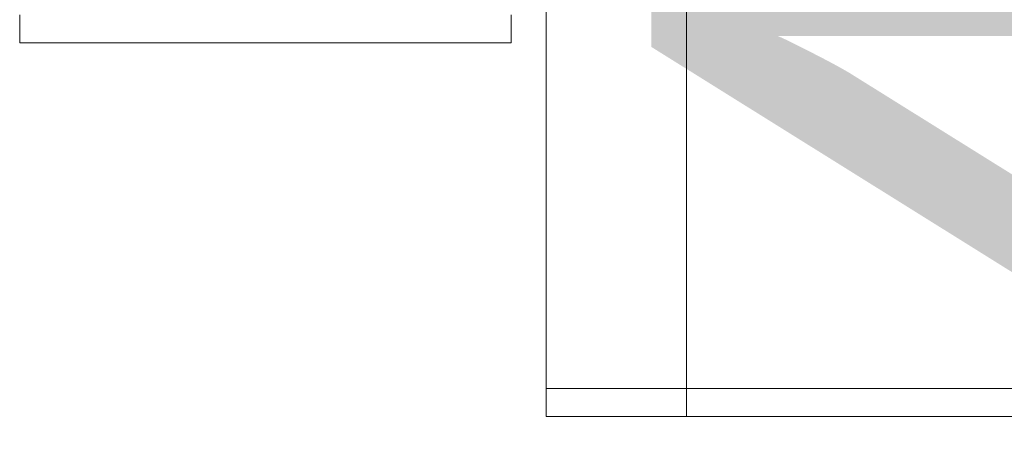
# Model space of a CAD drawing. Header units: millimetres. Extents: x -2233 to 61924, y -68080 to 6847.
# Tile 854 of 1056: x 26620 to 26901, y 993 to 1113. Entities that reach past the tile are written whole.
import ezdxf

# ---------------------------------------------------------------- set-up
doc = ezdxf.new("R2010")
doc.units = ezdxf.units.MM
for name, color, linetype, lineweight in [('COTAS_P', 1, 'Continuous', 0), ('lateral_bajante_movil', 7, 'Continuous', 0), ('lateral_C05', 7, 'Continuous', 0)]:
    doc.layers.add(name, color=color, linetype=linetype, lineweight=lineweight)
doc.dimstyles.new('R19_100', dxfattribs={"dimtxt": 250, "dimasz": 150, "dimexe": 150, "dimexo": 80, "dimgap": 100, "dimtad": 1, "dimtih": 1, "dimtoh": 1, "dimdsep": 46, "dimcen": 0.09, "dimadec": 0, "dimazin": 0, "dimtfac": 1, "dimtdec": 4, "dimtofl": 0, "dimtmove": 0, "dimatfit": 3, "dimfxl": 1, "dimtolj": 1, "dimtzin": 0, "dimarcsym": 0})

# ---------------------------------------------------------------- blocks, each defined once
blk = doc.blocks.new('DIM_R28_9')
at = {"layer": 'COTAS_P'}
for p, q in [((26750.07, 1241), (27150.07, 1241)), ((27150.07, 1241), (27105.07, 1091)), ((27150.07, 0), (27150.07, 1241)), ((27150.07, 1241), (27195.07, 1091)), ((27150.07, 0), (27105.07, 150)), ((27150.07, 0), (27195.07, 150)), ((26750.07, 0), (27150.07, 0))]:
    blk.add_line(p, q, dxfattribs=at)
blk.add_text('1241 P', height=250, rotation=90, dxfattribs=at).set_placement((27050.07, 620.5))
blk = doc.blocks.new('DIM_R28_32')
at = {"layer": 'COTAS_P'}
for p, q in [((26795.07, 1320), (27495.07, 1320)), ((27495.07, 1320), (27450.07, 1170)), ((27495.07, 0), (27495.07, 1320)), ((27495.07, 1320), (27540.07, 1170)), ((27495.07, 0), (27450.07, 150)), ((27495.07, 0), (27540.07, 150)), ((26795.07, 0), (27495.07, 0))]:
    blk.add_line(p, q, dxfattribs=at)
blk.add_text('1320 P', height=250, rotation=90, dxfattribs=at).set_placement((27395.07, 660))

msp = doc.modelspace()

# ---------------------------------------------------------------- linework, layer by layer
at = {"layer": 'lateral_bajante_movil'}
for p, q in [((26810.067, 1008), (26930.067, 1008)), ((26810.067, 1008), (26810.067, 1000)), ((26810.067, 1000), (26930.067, 1000))]:
    msp.add_line(p, q, dxfattribs=at)
at = {"layer": 'lateral_C05'}
for p, q in [((26770.067, 1196.5), (26770.067, 1008)), ((26810.067, 1008), (26810.067, 1196.5)), ((26620.067, 1106.5), (26620.067, 1114.5)), ((26760.067, 1106.5), (26760.067, 1114.5)), ((26620.067, 1106.5), (26760.067, 1106.5)), ((26673.57, 1106.5), (26673.586, 1106.5)), ((26673.586, 1106.5), (26673.618, 1106.5)), ((26673.618, 1106.5), (26673.666, 1106.5)), ((26673.666, 1106.5), (26673.73, 1106.5)), ((26673.73, 1106.5), (26673.81, 1106.5)), ((26673.81, 1106.5), (26673.906, 1106.5)), ((26673.906, 1106.5), (26674.017, 1106.5)), ((26674.017, 1106.5), (26674.143, 1106.5)), ((26674.143, 1106.5), (26674.283, 1106.5)), ((26674.283, 1106.5), (26674.438, 1106.5)), ((26674.438, 1106.5), (26674.607, 1106.5)), ((26674.607, 1106.5), (26674.79, 1106.5)), ((26674.79, 1106.5), (26674.986, 1106.5)), ((26674.986, 1106.5), (26675.194, 1106.5)), ((26675.194, 1106.5), (26675.414, 1106.5)), ((26675.414, 1106.5), (26675.646, 1106.5)), ((26675.646, 1106.5), (26675.889, 1106.5)), ((26675.889, 1106.5), (26676.143, 1106.5)), ((26676.143, 1106.5), (26676.406, 1106.5)), ((26676.406, 1106.5), (26676.678, 1106.5)), ((26676.678, 1106.5), (26676.959, 1106.5)), ((26676.959, 1106.5), (26677.247, 1106.5)), ((26677.247, 1106.5), (26677.543, 1106.5)), ((26677.543, 1106.5), (26677.844, 1106.5)), ((26677.844, 1106.5), (26678.152, 1106.5)), ((26678.152, 1106.5), (26678.464, 1106.5)), ((26678.464, 1106.5), (26678.78, 1106.5)), ((26678.78, 1106.5), (26679.099, 1106.5)), ((26679.099, 1106.5), (26679.42, 1106.5)), ((26679.42, 1106.5), (26679.743, 1106.5)), ((26680.067, 1106.5), (26679.743, 1106.5)), ((26700.067, 1106.5), (26680.067, 1106.5)), ((26700.067, 1106.5), (26700.386, 1106.5)), ((26700.386, 1106.5), (26700.705, 1106.5)), ((26700.705, 1106.5), (26701.021, 1106.5)), ((26701.021, 1106.5), (26701.336, 1106.5)), ((26701.336, 1106.5), (26701.647, 1106.5)), ((26701.647, 1106.5), (26701.954, 1106.5)), ((26701.954, 1106.5), (26702.257, 1106.5)), ((26702.257, 1106.5), (26702.555, 1106.5)), ((26702.555, 1106.5), (26702.847, 1106.5)), ((26702.847, 1106.5), (26703.132, 1106.5)), ((26703.132, 1106.5), (26703.409, 1106.5)), ((26703.409, 1106.5), (26703.679, 1106.5)), ((26703.679, 1106.5), (26703.94, 1106.5)), ((26703.94, 1106.5), (26704.191, 1106.5)), ((26704.191, 1106.5), (26704.433, 1106.5)), ((26704.433, 1106.5), (26704.664, 1106.5)), ((26704.664, 1106.5), (26704.884, 1106.5)), ((26704.884, 1106.5), (26705.092, 1106.5)), ((26705.092, 1106.5), (26705.288, 1106.5)), ((26705.288, 1106.5), (26705.472, 1106.5)), ((26705.472, 1106.5), (26705.643, 1106.5)), ((26705.643, 1106.5), (26705.8, 1106.5)), ((26705.8, 1106.5), (26705.943, 1106.5)), ((26705.943, 1106.5), (26706.073, 1106.5)), ((26706.073, 1106.5), (26706.188, 1106.5)), ((26706.188, 1106.5), (26706.288, 1106.5)), ((26706.288, 1106.5), (26706.373, 1106.5)), ((26706.373, 1106.5), (26706.443, 1106.5)), ((26706.443, 1106.5), (26706.497, 1106.5)), ((26706.497, 1106.5), (26706.536, 1106.5)), ((26706.536, 1106.5), (26706.56, 1106.5)), ((26770.067, 1008), (26810.067, 1008)), ((26770.067, 1008), (26770.067, 1000)), ((26810.067, 1000), (26810.067, 1008)), ((26770.067, 1000), (26810.067, 1000))]:
    msp.add_line(p, q, dxfattribs=at)

# ---------------------------------------------------------------- dimensions: what is measured, and where the dimension line sits
at = {"layer": 'COTAS_P'}
for p1, p2, distance, picture, middle in [((26795.067, 0), (26795.067, 1320), -700, 'DIM_R28_32', (27495.067, 660)), ((26750.067, 0), (26750.067, 1241), -400, 'DIM_R28_9', (27150.067, 620.5))]:
    dim = msp.add_aligned_dim(p1=p1, p2=p2, distance=distance, text='<> P', dimstyle='R19_100', dxfattribs=at)
    dim.commit()
    dim.dimension.update_dxf_attribs({"geometry": picture, "text_midpoint": middle})

doc.saveas('drawing.dxf')
